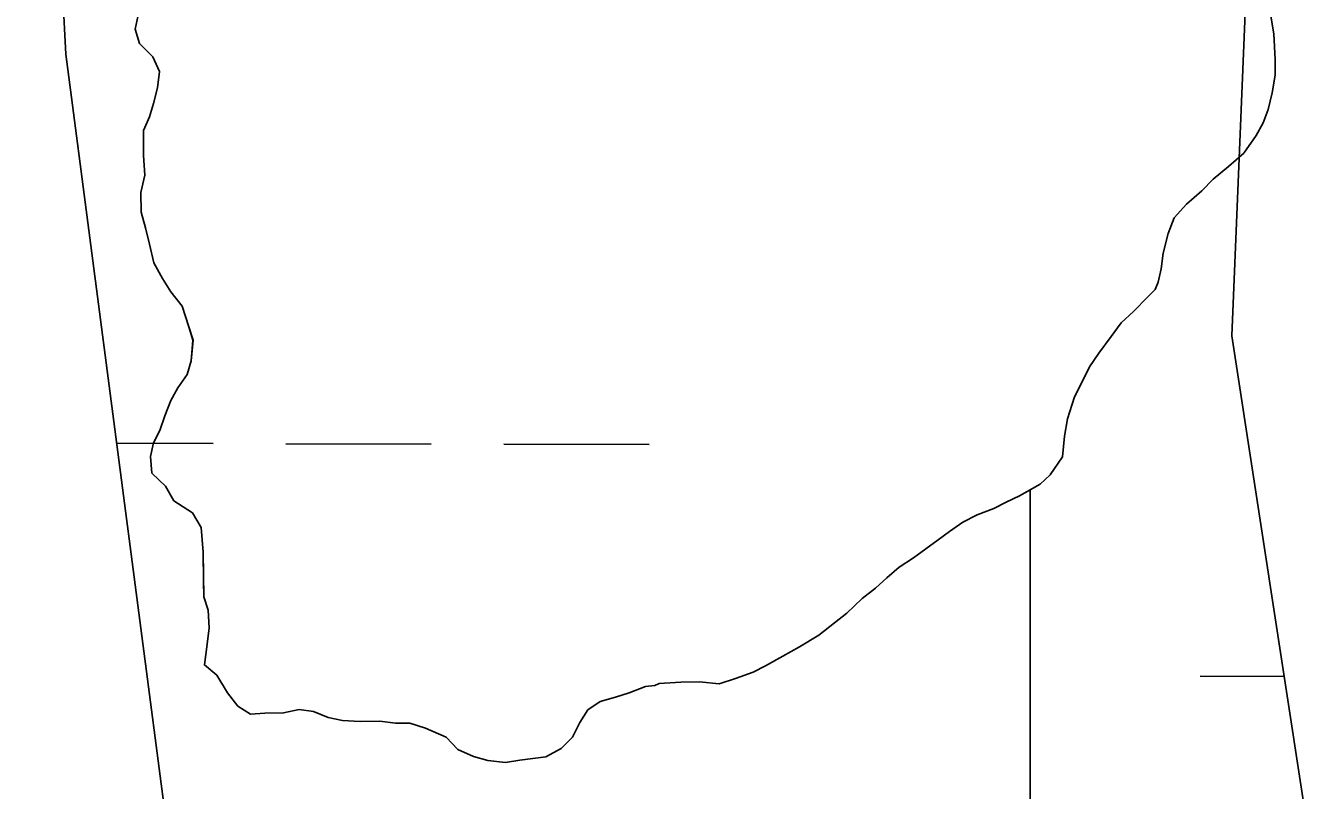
# Model space of a CAD drawing. Extents: x 3180038 to 3217926, y 922069 to 947485.
# Drawn here: x 3191052 to 3191335.1, y 930257.4 to 930425.6 of the extents above; entities that cross this region are included whole.
import ezdxf

# ---------------------------------------------------------------- set-up
doc = ezdxf.new("R2010")
doc.units = 0
for name, color, linetype in [('V-SITE-VEGE', 7, 'Continuous'), ('V-TOPO-SHOR', 7, 'Continuous'), ('V-WETL-SWMP', 7, 'Continuous')]:
    doc.layers.add(name, color=color, linetype=linetype)

msp = doc.modelspace()

# ---------------------------------------------------------------- linework, layer by layer
at = {"layer": 'V-SITE-VEGE'}
for p, q in [((3191076.07, 930424.86), (3191076.95, 930428.96)), ((3191325.89, 930428.17), (3191326.61, 930423.85)), ((3191077.01, 930421.67), (3191076.07, 930424.86)), ((3191326.61, 930423.85), (3191326.9, 930418.16)), ((3191080, 930418.74), (3191077.01, 930421.67)), ((3191081.4, 930415.57), (3191080, 930418.74)), ((3191326.9, 930418.16), (3191326.93, 930414.74)), ((3191080.98, 930411.92), (3191081.4, 930415.57)), ((3191326.93, 930414.74), (3191326.29, 930410.87)), ((3191080.1, 930408.49), (3191080.98, 930411.92)), ((3191079.22, 930405.53), (3191080.1, 930408.49)), ((3191326.29, 930410.87), (3191325.41, 930407.21)), ((3191325.41, 930407.21), (3191324.3, 930404.24)), ((3191077.88, 930402.55), (3191079.22, 930405.53)), ((3191324.3, 930404.24), (3191322.73, 930401.49)), ((3191077.93, 930397.08), (3191077.88, 930402.55)), ((3191322.73, 930401.49), (3191320.04, 930397.6)), ((3191320.04, 930397.6), (3191316.65, 930394.6)), ((3191078.2, 930392.76), (3191077.93, 930397.08)), ((3191316.65, 930394.6), (3191313.26, 930391.84)), ((3191077.33, 930388.88), (3191078.2, 930392.76)), ((3191313.26, 930391.84), (3191310.78, 930389.31)), ((3191077.37, 930384.55), (3191077.33, 930388.88)), ((3191310.78, 930389.31), (3191307.39, 930386.31)), ((3191307.39, 930386.31), (3191304.69, 930383.33)), ((3191078.32, 930381.15), (3191077.37, 930384.55)), ((3191304.69, 930383.33), (3191303.35, 930379.9)), ((3191079.26, 930377.51), (3191078.32, 930381.15)), ((3191080.21, 930373.42), (3191079.26, 930377.51)), ((3191303.35, 930379.9), (3191302.26, 930375.56)), ((3191302.26, 930375.56), (3191301.83, 930372.14)), ((3191082.07, 930370.02), (3191080.21, 930373.42)), ((3191301.83, 930372.14), (3191301.18, 930369.17)), ((3191083.92, 930367.08), (3191082.07, 930370.02)), ((3191301.18, 930369.17), (3191300.51, 930367.57)), ((3191086.45, 930363.92), (3191083.92, 930367.08)), ((3191300.51, 930367.57), (3191298.93, 930365.97)), ((3191087.87, 930359.37), (3191086.45, 930363.92)), ((3191298.93, 930365.97), (3191295.77, 930362.74)), ((3191295.77, 930362.74), (3191293.06, 930360.21)), ((3191088.81, 930356.42), (3191087.87, 930359.37)), ((3191293.06, 930360.21), (3191290.81, 930357.23)), ((3191088.39, 930351.86), (3191088.81, 930356.42)), ((3191290.81, 930357.23), (3191288.12, 930353.56)), ((3191087.51, 930348.89), (3191088.39, 930351.86)), ((3191288.12, 930353.56), (3191286.1, 930350.58)), ((3191286.1, 930350.58), (3191284.76, 930347.83)), ((3191085.49, 930345.91), (3191087.51, 930348.89)), ((3191284.76, 930347.83), (3191282.74, 930343.94)), ((3191083.92, 930343.16), (3191085.49, 930345.91)), ((3191282.74, 930343.94), (3191281.2, 930339.14)), ((3191082.59, 930339.74), (3191083.92, 930343.16)), ((3191081.48, 930336.54), (3191082.59, 930339.74)), ((3191281.2, 930339.14), (3191280.55, 930335.27)), ((3191080.14, 930333.79), (3191081.48, 930336.54)), ((3191280.55, 930335.27), (3191280.14, 930330.71)), ((3191079.48, 930330.82), (3191080.14, 930333.79)), ((3191079.75, 930327.18), (3191079.48, 930330.82)), ((3191280.14, 930330.71), (3191277.44, 930326.81)), ((3191082.74, 930324.25), (3191079.75, 930327.18)), ((3191277.44, 930326.81), (3191275.19, 930324.74)), ((3191084.59, 930321.08), (3191082.74, 930324.25)), ((3191275.19, 930324.74), (3191272.99, 930323.5)), ((3191088.71, 930318.39), (3191084.59, 930321.08)), ((3191267.71, 930320.79), (3191264.99, 930319.4)), ((3191270.66, 930322.19), (3191267.71, 930320.79)), ((3191272.99, 930323.5), (3191270.66, 930322.19)), ((3191272.99, 930323.5), (3191272.99, 927502.93)), ((3191272.99, 927502.93), (3191272.99, 930323.5)), ((3191090.57, 930315.22), (3191088.71, 930318.39)), ((3191261.36, 930318), (3191258.18, 930316.37)), ((3191264.99, 930319.4), (3191261.36, 930318)), ((3191091.07, 930309.75), (3191090.57, 930315.22)), ((3191258.18, 930316.37), (3191255.24, 930314.3)), ((3191252.75, 930312.45), (3191247.33, 930308.53)), ((3191255.24, 930314.3), (3191252.75, 930312.45)), ((3191091.17, 930299.96), (3191091.07, 930309.75)), ((3191247.33, 930308.53), (3191244.16, 930306.45)), ((3191241.45, 930304.14), (3191238.97, 930301.84)), ((3191244.16, 930306.45), (3191241.45, 930304.14)), ((3191238.97, 930301.84), (3191236.03, 930299.53)), ((3191092.11, 930297.01), (3191091.17, 930299.96)), ((3191236.03, 930299.53), (3191232.64, 930296.31)), ((3191092.37, 930293.14), (3191092.11, 930297.01)), ((3191232.64, 930296.31), (3191229.93, 930294.24)), ((3191091.95, 930289.49), (3191092.37, 930293.14)), ((3191229.93, 930294.24), (3191226.54, 930291.47)), ((3191226.54, 930291.47), (3191222.24, 930288.92)), ((3191091.31, 930284.93), (3191091.95, 930289.49)), ((3191218.61, 930286.84), (3191214.76, 930284.75)), ((3191222.24, 930288.92), (3191218.61, 930286.84)), ((3191094.07, 930282.68), (3191091.31, 930284.93)), ((3191214.76, 930284.75), (3191212.04, 930283.36)), ((3191096.38, 930278.83), (3191094.07, 930282.68)), ((3191196.12, 930281.16), (3191191.34, 930280.88)), ((3191200.22, 930281.2), (3191196.12, 930281.16)), ((3191204.55, 930280.78), (3191200.22, 930281.2)), ((3191208.18, 930281.96), (3191204.55, 930280.78)), ((3191212.04, 930283.36), (3191208.18, 930281.96)), ((3191098.69, 930275.89), (3191096.38, 930278.83)), ((3191184.75, 930278.77), (3191181.8, 930277.83)), ((3191188.39, 930280.17), (3191184.75, 930278.77)), ((3191190.43, 930280.42), (3191188.39, 930280.17)), ((3191191.34, 930280.88), (3191190.43, 930280.42)), ((3191101.44, 930274.1), (3191098.69, 930275.89)), ((3191178.4, 930276.89), (3191175.68, 930275.04)), ((3191181.8, 930277.83), (3191178.4, 930276.89)), ((3191104.63, 930274.36), (3191101.44, 930274.1)), ((3191108.73, 930274.39), (3191104.63, 930274.36)), ((3191112.14, 930275.11), (3191108.73, 930274.39)), ((3191115.33, 930274.69), (3191112.14, 930275.11)), ((3191118.53, 930273.35), (3191115.33, 930274.69)), ((3191121.72, 930272.7), (3191118.53, 930273.35)), ((3191125.6, 930272.51), (3191121.72, 930272.7)), ((3191175.68, 930275.04), (3191173.89, 930272.29)), ((3191129.93, 930272.55), (3191125.6, 930272.51)), ((3191133.35, 930272.13), (3191129.93, 930272.55)), ((3191136.53, 930272.16), (3191133.35, 930272.13)), ((3191139.96, 930271.05), (3191136.53, 930272.16)), ((3191144.54, 930269.04), (3191139.96, 930271.05)), ((3191173.89, 930272.29), (3191172.32, 930269.08)), ((3191147.07, 930266.34), (3191144.54, 930269.04)), ((3191172.32, 930269.08), (3191169.84, 930266.56)), ((3191150.5, 930264.77), (3191147.07, 930266.34)), ((3191153.69, 930263.89), (3191150.5, 930264.77)), ((3191166.44, 930264.7), (3191160.75, 930263.96)), ((3191169.84, 930266.56), (3191166.44, 930264.7)), ((3191157.57, 930263.48), (3191153.69, 930263.89)), ((3191160.75, 930263.96), (3191157.57, 930263.48))]:
    msp.add_line(p, q, dxfattribs=at)
at = {"layer": 'V-TOPO-SHOR'}
for points in [[(3191081.76, 930449.51), (3191082.47, 930445.87), (3191080.24, 930441.29), (3191078.91, 930438.32), (3191078.02, 930435.35), (3191077.83, 930432.16), (3191076.95, 930428.96), (3191076.07, 930424.86)], [(3191282.74, 930343.94), (3191284.76, 930347.83), (3191286.1, 930350.58), (3191288.12, 930353.56), (3191290.81, 930357.23), (3191293.06, 930360.21), (3191295.77, 930362.74), (3191298.93, 930365.96), (3191300.51, 930367.57), (3191301.18, 930369.17), (3191301.83, 930372.14), (3191302.26, 930375.56), (3191303.35, 930379.9), (3191304.69, 930383.33), (3191307.39, 930386.31), (3191310.78, 930389.31), (3191313.26, 930391.84), (3191316.65, 930394.6), (3191320.04, 930397.6), (3191322.73, 930401.49), (3191324.3, 930404.24), (3191325.41, 930407.21), (3191326.29, 930410.87), (3191326.93, 930414.74), (3191326.9, 930418.16), (3191326.61, 930423.85), (3191325.89, 930428.17)], [(3191076.07, 930424.86), (3191077.01, 930421.67), (3191080, 930418.74), (3191081.4, 930415.57), (3191080.98, 930411.92), (3191080.1, 930408.49), (3191079.22, 930405.53), (3191077.88, 930402.55), (3191077.93, 930397.08), (3191078.2, 930392.76), (3191077.33, 930388.88), (3191077.37, 930384.55), (3191078.32, 930381.15), (3191079.26, 930377.51), (3191080.21, 930373.42), (3191082.07, 930370.02), (3191083.92, 930367.08), (3191086.45, 930363.92), (3191087.87, 930359.37), (3191088.8, 930356.42), (3191088.39, 930351.86), (3191087.51, 930348.89), (3191085.49, 930345.91), (3191083.92, 930343.16), (3191082.59, 930339.74), (3191081.48, 930336.54), (3191080.14, 930333.79), (3191079.48, 930330.82), (3191079.75, 930327.18), (3191082.74, 930324.25), (3191084.59, 930321.08), (3191088.72, 930318.39), (3191090.57, 930315.22), (3191091.07, 930309.75), (3191091.14, 930303.38), (3191091.17, 930299.96), (3191092.11, 930297.01), (3191092.37, 930293.14), (3191091.95, 930289.49), (3191091.31, 930284.93), (3191094.07, 930282.68), (3191096.38, 930278.83), (3191098.69, 930275.89), (3191101.44, 930274.1), (3191104.63, 930274.35), (3191108.73, 930274.39), (3191112.14, 930275.11), (3191115.33, 930274.69), (3191118.53, 930273.35), (3191121.72, 930272.7), (3191125.6, 930272.51), (3191129.93, 930272.55), (3191133.35, 930272.13), (3191136.53, 930272.16), (3191139.96, 930271.05), (3191144.54, 930269.04), (3191147.07, 930266.34), (3191150.5, 930264.77), (3191153.69, 930263.89), (3191157.57, 930263.48), (3191160.75, 930263.96), (3191166.44, 930264.7), (3191169.84, 930266.56), (3191172.32, 930269.08), (3191173.89, 930272.29), (3191175.68, 930275.04), (3191178.4, 930276.89), (3191181.8, 930277.83), (3191184.75, 930278.77), (3191188.39, 930280.17), (3191190.43, 930280.42), (3191191.34, 930280.88), (3191196.12, 930281.16), (3191200.22, 930281.2), (3191204.55, 930280.78), (3191208.18, 930281.96), (3191212.04, 930283.36), (3191214.76, 930284.75), (3191218.61, 930286.84), (3191222.24, 930288.92), (3191226.54, 930291.47), (3191229.93, 930294.24), (3191232.64, 930296.31), (3191236.03, 930299.53), (3191238.97, 930301.84), (3191241.45, 930304.14), (3191244.16, 930306.45), (3191247.33, 930308.53), (3191252.76, 930312.45), (3191255.24, 930314.3), (3191258.19, 930316.37), (3191261.36, 930318), (3191264.99, 930319.4), (3191267.71, 930320.79), (3191270.66, 930322.19), (3191275.19, 930324.74), (3191277.44, 930326.81), (3191280.14, 930330.71), (3191280.55, 930335.27), (3191281.2, 930339.14), (3191282.74, 930343.94)]]:
    msp.add_lwpolyline(points, dxfattribs=at)
at = {"layer": 'V-WETL-SWMP'}
for p, q in [((3191060.85, 930419.34), (3191052, 930587.51)), ((3191326.24, 930569.81), (3191317.39, 930357.38)), ((3191087.38, 930215.76), (3191060.85, 930419.34)), ((3191317.39, 930357.38), (3191335.08, 930242.31)), ((3191072.01, 930333.72), (3191093.21, 930333.67)), ((3191109.21, 930333.63), (3191141.21, 930333.56)), ((3191157.21, 930333.52), (3191189.21, 930333.45)), ((3191310.41, 930282.44), (3191328.92, 930282.39))]:
    msp.add_line(p, q, dxfattribs=at)

doc.saveas('drawing.dxf')
